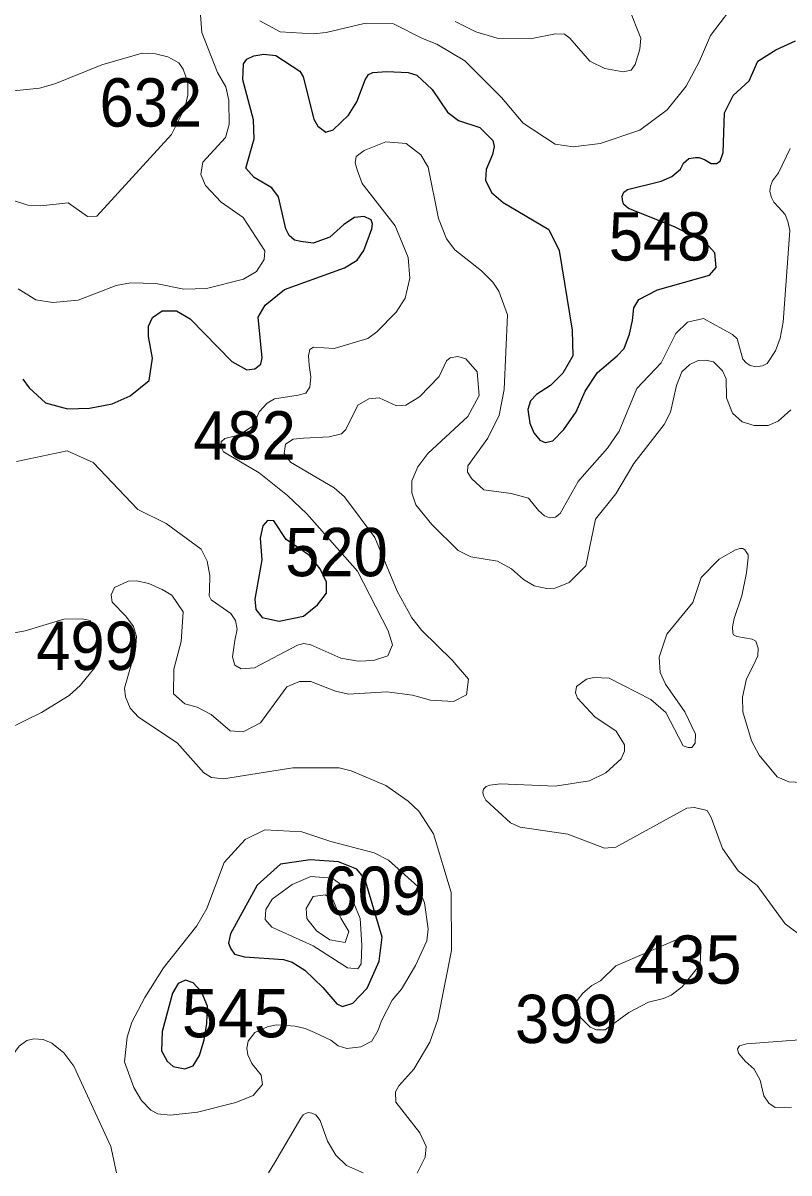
# Model space of a CAD drawing. Extents: x 499.9 to 555.3, y 9281.5 to 9336.8.
# Drawn here: x 550.218 to 552.753, y 9281.492 to 9285.3 of the extents above; entities that cross this region are included whole.
import ezdxf

# ---------------------------------------------------------------- set-up
doc = ezdxf.new("R2010")
doc.units = 0
doc.header["$LTSCALE"] = 0.064
doc.layers.add('1', color=7, linetype='Continuous', lineweight=25)
doc.layers.add('2', color=7, linetype='Continuous', lineweight=13)
doc.layers.add('21', color=7, linetype='Continuous')

msp = doc.modelspace()

# ---------------------------------------------------------------- linework, layer by layer
at = {"layer": '1'}
for points in [[(552.0053, 9284.1406), (551.9644, 9284.0996), (551.9181, 9284.0702), (551.8978, 9284.0486), (551.8892, 9284.0202), (551.8956, 9283.975), (551.909, 9283.9432), (551.9284, 9283.9186), (551.946, 9283.9113), (551.9722, 9283.9168), (552.0083, 9283.9543), (552.0485, 9284.0129), (552.0785, 9284.0815), (552.1193, 9284.1429), (552.1849, 9284.1978), (552.2076, 9284.2224), (552.226, 9284.2696), (552.2357, 9284.3156), (552.24, 9284.357), (552.256, 9284.3848), (552.3184, 9284.4168), (552.49, 9284.4652), (552.5125, 9284.4912), (552.5075, 9284.5393), (552.4772, 9284.5736), (552.3744, 9284.6258), (552.2226, 9284.6861), (552.2059, 9284.7006), (552.2018, 9284.7143), (552.2015, 9284.727), (552.2071, 9284.7397), (552.219, 9284.7488), (552.3297, 9284.7769), (552.3658, 9284.7924), (552.3941, 9284.8165), (552.404, 9284.8361), (552.4221, 9284.8517), (552.4437, 9284.8545), (552.4553, 9284.8552), (552.474, 9284.8488), (552.4955, 9284.8348), (552.5139, 9284.8351), (552.5253, 9284.8427), (552.5351, 9284.8718), (552.5402, 9285.003), (552.5688, 9285.0602), (552.622, 9285.1092), (552.6506, 9285.1737), (552.7095, 9285.2118), (552.7748, 9285.2413)], [(550.2181, 9284.1214), (550.2383, 9284.0921), (550.2929, 9284.042), (550.3651, 9284.0229), (550.4383, 9284.0243), (550.5131, 9284.0389), (550.5734, 9284.0662), (550.6356, 9284.1162), (550.6474, 9284.1907), (550.6335, 9284.2622), (550.6335, 9284.2964), (550.6467, 9284.3253), (550.6787, 9284.3472), (550.7263, 9284.3468), (550.771, 9284.3206), (550.9097, 9284.1794), (550.9587, 9284.1516), (550.9858, 9284.1546), (551.0059, 9284.1707), (551.0103, 9284.1914), (550.9964, 9284.3259), (551.0197, 9284.3657), (551.0842, 9284.4181), (551.2824, 9284.4899), (551.3239, 9284.5151), (551.3466, 9284.5467), (551.3724, 9284.6192), (551.3749, 9284.6357), (551.3707, 9284.6488), (551.3479, 9284.6597), (551.3159, 9284.6563), (551.2805, 9284.6332), (551.234, 9284.5907), (551.1783, 9284.5715), (551.1373, 9284.5767), (551.1167, 9284.5809), (551.0996, 9284.5968), (551.0884, 9284.6187), (551.0642, 9284.7243), (551.0421, 9284.7546), (550.9835, 9284.7882), (550.9555, 9284.8195), (550.9833, 9284.9166), (550.9816, 9284.98), (550.9456, 9285.1121), (550.9484, 9285.1649), (550.9596, 9285.1809), (550.982, 9285.1921), (551.0152, 9285.1971), (551.055, 9285.1931), (551.1349, 9285.1409), (551.1459, 9285.1216), (551.1811, 9284.9819), (551.1937, 9284.9587), (551.22, 9284.9386), (551.245, 9284.9466), (551.2952, 9284.9952), (551.3235, 9285.039), (551.3504, 9285.1124), (551.362, 9285.1298), (551.3765, 9285.1366), (551.4224, 9285.14), (551.4935, 9285.1361), (551.5218, 9285.1281), (551.5727, 9285.0803), (551.6231, 9285.0051), (551.6599, 9284.9779), (551.7307, 9284.9539), (551.7729, 9284.9107), (551.7773, 9284.8915), (551.7717, 9284.8653), (551.7511, 9284.8148), (551.7494, 9284.7794), (551.7688, 9284.7389), (551.8079, 9284.7055)], [(551.8079, 9284.7055), (551.9582, 9284.6167), (551.9928, 9284.5474), (552.0353, 9284.2829), (552.0383, 9284.1978), (552.0053, 9284.1406)]]:
    msp.add_lwpolyline(points, dxfattribs=at)
for points in [[(551.0089, 9283.5222), (550.9852, 9283.3927), (550.9894, 9283.3576), (551.0098, 9283.3312), (551.0665, 9283.32), (551.1471, 9283.336), (551.1931, 9283.3732), (551.2224, 9283.4127), (551.2222, 9283.4484), (551.2021, 9283.4933), (551.1667, 9283.5368), (551.0887, 9283.5899), (551.0483, 9283.6516), (551.0271, 9283.6525), (551.0118, 9283.6355), (551.003, 9283.5942)], [(551.3228, 9282.4982), (551.2625, 9282.522), (551.1682, 9282.5293), (551.0704, 9282.5153), (550.9929, 9282.4453), (550.9048, 9282.2846), (550.8989, 9282.2534), (550.9056, 9282.2339), (550.9182, 9282.2173), (550.9517, 9282.2084), (551.08, 9282.199), (551.1091, 9282.1906), (551.1506, 9282.1637), (551.2106, 9282.1067), (551.2564, 9282.0524), (551.2753, 9282.044), (551.3097, 9282.0544), (551.3574, 9282.1045), (551.3969, 9282.194), (551.4073, 9282.2728), (551.3501, 9282.4661)], [(550.695, 9281.8625), (550.7155, 9281.8443), (550.7542, 9281.8374), (550.7816, 9281.8466), (550.8021, 9281.8807), (550.818, 9281.9331), (550.8271, 9281.9877), (550.8294, 9282.0447), (550.8089, 9282.0925), (550.7816, 9282.1221), (550.7565, 9282.1312), (550.7315, 9282.1198), (550.7133, 9282.0879), (550.6791, 9281.9604), (550.6772, 9281.8966)]]:
    msp.add_lwpolyline(points, close=True, dxfattribs=at)
at = {"layer": '2'}
for points in [[(552.558, 9285.3426), (552.4939, 9285.2593), (552.4575, 9285.1742), (552.4126, 9285.0907), (552.3504, 9285.0127), (552.2598, 9284.9459), (552.1285, 9284.9011), (552.0395, 9284.8902), (551.9795, 9284.8994), (551.8731, 9284.9681), (551.8014, 9285.0539), (551.6805, 9285.1748), (551.5881, 9285.2306), (551.5399, 9285.2486), (551.4449, 9285.2973), (551.3471, 9285.2991), (551.2221, 9285.2689), (551.1784, 9285.2642), (551.0695, 9285.2712), (551.0026, 9285.3071)], [(551.648, 9285.3057), (551.7172, 9285.2711), (551.788, 9285.25), (551.902, 9285.2488), (551.9811, 9285.2646), (552.0103, 9285.2638), (552.0281, 9285.2501), (552.0944, 9285.1735), (552.1438, 9285.1492), (552.2041, 9285.139), (552.2315, 9285.1437), (552.2442, 9285.1631), (552.2597, 9285.2142), (552.263, 9285.2501), (552.2247, 9285.3468)], [(550.8054, 9285.3277), (550.81, 9285.2689), (550.8617, 9285.1369), (550.8899, 9285.0888), (550.8991, 9285.0442), (550.9006, 9284.9641), (550.8888, 9284.9214), (550.813, 9284.8392), (550.8072, 9284.7981), (550.822, 9284.7627), (550.8741, 9284.7075), (550.9464, 9284.6558), (551.0183, 9284.5463), (551.0163, 9284.517), (550.9907, 9284.4775), (550.9484, 9284.4525), (550.826, 9284.4208), (550.7502, 9284.4189), (550.658, 9284.438), (550.5736, 9284.4396), (550.5265, 9284.4311), (550.4009, 9284.3825), (550.3174, 9284.3746), (550.2609, 9284.3841), (550.2026, 9284.4201)], [(550.7486, 9285.1476), (550.7343, 9285.1689), (550.6978, 9285.1879), (550.6563, 9285.1986), (550.6129, 9285.2003), (550.4788, 9285.1617)], [(550.4788, 9285.1617), (550.3235, 9285.0987), (550.2729, 9285.0841), (550.0685, 9285.0636)], [(550.1837, 9284.7138), (550.234, 9284.6974), (550.2776, 9284.6945), (550.3683, 9284.7052), (550.4313, 9284.6597), (550.4632, 9284.6601), (550.7101, 9284.9308), (550.7538, 9285.0198), (550.7635, 9285.0612), (550.7636, 9285.1033), (550.7486, 9285.1476)], [(551.3892, 9284.2774), (551.4529, 9284.3422), (551.4832, 9284.3896), (551.499, 9284.4548), (551.4928, 9284.5233), (551.4496, 9284.629), (551.3408, 9284.769), (551.324, 9284.8145), (551.3174, 9284.8371), (551.3209, 9284.8582), (551.3472, 9284.8785), (551.4189, 9284.9073), (551.4868, 9284.9015), (551.535, 9284.8635), (551.5594, 9284.8231), (551.5933, 9284.6528), (551.6197, 9284.5852), (551.6477, 9284.5491), (551.7362, 9284.4794), (551.7732, 9284.4423), (551.7925, 9284.4127), (551.8221, 9284.3344), (551.8108, 9284.0872), (551.7937, 9284.002), (551.7569, 9283.9257), (551.6907, 9283.8336), (551.6888, 9283.8127), (551.7034, 9283.7911), (551.7437, 9283.7542), (551.8341, 9283.7423), (551.8907, 9283.7269), (551.9246, 9283.6864), (551.9439, 9283.6686), (551.9608, 9283.6619), (551.9805, 9283.6635), (551.9964, 9283.6765), (552.0559, 9283.7815), (552.0765, 9283.806), (552.1526, 9283.8926), (552.1917, 9283.9487), (552.25, 9284.0903), (552.3297, 9284.1755), (552.379, 9284.2718), (552.4169, 9284.31), (552.4706, 9284.3213), (552.5668, 9284.2686), (552.5818, 9284.2548), (552.6008, 9284.1869), (552.6118, 9284.1752), (552.6253, 9284.1663), (552.6434, 9284.1613), (552.6654, 9284.165), (552.6815, 9284.1725), (552.709, 9284.2143), (552.7244, 9284.2567), (552.7338, 9284.3098), (552.7565, 9284.6132), (552.7496, 9284.6425), (552.7408, 9284.666), (552.7188, 9284.6901), (552.7028, 9284.7072), (552.6952, 9284.7221), (552.6894, 9284.742), (552.6921, 9284.7598), (552.6988, 9284.7777), (552.7181, 9284.8043), (552.7569, 9284.8844)], [(551.1632, 9284.1985), (551.168, 9284.2188), (551.1796, 9284.2273), (551.2486, 9284.2224), (551.3596, 9284.2556), (551.3892, 9284.2774)], [(550.1972, 9283.8477), (550.364, 9283.8839), (550.451, 9283.8447), (550.5979, 9283.6897), (550.6917, 9283.6424), (550.8082, 9283.5577), (550.8273, 9283.5181), (550.8367, 9283.4712), (550.835, 9283.4222), (550.8343, 9283.4037), (550.8415, 9283.3905), (550.906, 9283.3452), (550.9219, 9283.3214), (550.9276, 9283.2931), (550.9191, 9283.255), (550.9119, 9283.2017), (550.9195, 9283.1741), (550.9404, 9283.1612), (550.9845, 9283.1653), (551.1262, 9283.2398), (551.1473, 9283.2455), (551.1707, 9283.2412), (551.27, 9283.1975), (551.3274, 9283.1875), (551.3778, 9283.189), (551.4256, 9283.2042), (551.4406, 9283.2407), (551.4269, 9283.2875), (551.3251, 9283.4848), (551.1575, 9283.6749), (551.0938, 9283.7356), (550.9999, 9283.8105), (550.8815, 9283.8802), (550.8732, 9283.8978), (550.8739, 9283.9133), (550.8864, 9283.9239), (550.935, 9283.9366), (550.9803, 9283.966), (550.9994, 9284.013), (551.0265, 9284.0413), (551.0507, 9284.0559), (551.1288, 9284.0675), (551.1544, 9284.0743), (551.1674, 9284.0939), (551.1712, 9284.1286), (551.165, 9284.1675), (551.1632, 9284.1985)], [(552.7595, 9284.0195), (552.7172, 9283.9818), (552.6839, 9283.9674), (552.6379, 9283.9672), (552.598, 9283.9796), (552.5661, 9284.0079), (552.5467, 9284.0586), (552.5459, 9284.1219), (552.533, 9284.149), (552.5038, 9284.1779), (552.4778, 9284.1834), (552.4525, 9284.1832), (552.4249, 9284.1699), (552.3991, 9284.145), (552.3807, 9284.0999), (552.3616, 9284.0116), (552.3398, 9283.9708), (552.2396, 9283.8419), (552.1802, 9283.741), (552.1133, 9283.6573), (552.0814, 9283.5023), (552.0257, 9283.4477), (551.9795, 9283.4283), (551.9518, 9283.4275), (551.9105, 9283.4369), (551.8747, 9283.4577), (551.8349, 9283.4925), (551.7888, 9283.518), (551.7004, 9283.5324), (551.6586, 9283.5539), (551.5713, 9283.6401), (551.5179, 9283.7052), (551.5056, 9283.7442), (551.5055, 9283.7837), (551.5247, 9283.8301), (551.5578, 9283.8744), (551.69, 9283.9972), (551.7275, 9284.0672), (551.7218, 9284.1451), (551.6836, 9284.1879), (551.6575, 9284.196), (551.6319, 9284.1914), (551.6197, 9284.1811), (551.5959, 9284.1294), (551.5309, 9284.0625), (551.4854, 9284.0344), (551.4546, 9284.0325), (551.3972, 9284.0591), (551.3623, 9284.056), (551.3268, 9284.0347), (551.2863, 9283.9541), (551.2724, 9283.9401), (551.2316, 9283.9299), (551.1471, 9283.9252), (551.1127, 9283.9221), (551.0867, 9283.9055), (551.0825, 9283.8747), (551.1034, 9283.8458), (551.2482, 9283.7611), (551.2826, 9283.7314), (551.3822, 9283.596), (551.4565, 9283.4188), (551.505, 9283.331), (551.5379, 9283.2883), (551.6391, 9283.1902), (551.6922, 9283.1279), (551.6865, 9283.076), (551.643, 9283.0539), (551.5671, 9283.0577), (551.5068, 9283.0744), (551.4229, 9283.085), (551.2954, 9283.0773), (551.2523, 9283.0875), (551.1712, 9283.12)], [(552.8053, 9282.2681), (552.7401, 9282.3171), (552.6478, 9282.4437), (552.5846, 9282.4932), (552.5337, 9282.5665), (552.496, 9282.6698), (552.482, 9282.6923), (552.441, 9282.7028), (552.4153, 9282.6998), (552.1803, 9282.5713), (552.1422, 9282.568), (552.0209, 9282.6145), (551.8635, 9282.6371), (551.8312, 9282.6513), (551.75, 9282.7271), (551.7418, 9282.7421), (551.7402, 9282.7526), (551.7428, 9282.7634), (551.7507, 9282.7719), (551.7633, 9282.7763), (551.7983, 9282.7811), (551.9797, 9282.7734), (552.0936, 9282.7908), (552.1472, 9282.817), (552.198, 9282.8641), (552.2087, 9282.8889), (552.2087, 9282.9101), (552.181, 9282.955), (552.111, 9283.003), (552.0538, 9283.065), (552.0468, 9283.0821), (552.0498, 9283.1036), (552.0826, 9283.1276), (552.1071, 9283.1329), (552.1586, 9283.1311), (552.2957, 9283.0602), (552.3456, 9283.0166), (552.4031, 9282.9062), (552.4191, 9282.9009), (552.4319, 9282.9011), (552.4428, 9282.9158), (552.4438, 9282.9448), (552.409, 9283.0191), (552.3444, 9283.1107), (552.3269, 9283.149), (552.3236, 9283.2008), (552.3492, 9283.276), (552.4346, 9283.3809), (552.4622, 9283.4639), (552.5225, 9283.5245), (552.5767, 9283.5556), (552.5902, 9283.5606), (552.6006, 9283.5604), (552.6075, 9283.5554), (552.6177, 9283.5388), (552.6182, 9283.5293), (552.6131, 9283.4799), (552.5971, 9283.4035), (552.5721, 9283.3279), (552.5665, 9283.301), (552.5673, 9283.2801), (552.5694, 9283.2742)], [(550.9036, 9282.9561), (550.841, 9283.0107), (550.7949, 9283.0345), (550.7537, 9283.046), (550.7165, 9283.0785), (550.7176, 9283.1609), (550.7418, 9283.2525), (550.7479, 9283.3503), (550.7108, 9283.4053), (550.6787, 9283.4245), (550.6352, 9283.4442), (550.5944, 9283.4529), (550.5667, 9283.4523), (550.5208, 9283.4315), (550.5096, 9283.4068), (550.5139, 9283.3823), (550.5588, 9283.3363), (550.5845, 9283.302), (550.594, 9283.2683), (550.5901, 9283.2246), (550.5539, 9283.0975), (550.5572, 9283.0686), (550.5726, 9283.0319), (550.6005, 9283.0021), (550.7281, 9282.917), (550.8173, 9282.8168), (550.8426, 9282.8019), (550.8823, 9282.7973), (551.1108, 9282.8337), (551.265, 9282.8338), (551.3042, 9282.8244), (551.4195, 9282.7749), (551.4928, 9282.7235), (551.5281, 9282.6898), (551.5766, 9282.6148), (551.6357, 9282.4208), (551.6359, 9282.229), (551.5914, 9282.0006), (551.5649, 9281.9251), (551.5121, 9281.8363), (551.4624, 9281.7803), (551.451, 9281.7612), (551.4527, 9281.727), (551.532, 9281.6249), (551.5529, 9281.5796), (551.5497, 9281.5442), (551.5223, 9281.4921)], [(550.1072, 9282.9327), (550.2792, 9283.0165), (550.3706, 9283.0738), (550.4088, 9283.1076), (550.4562, 9283.166), (550.4754, 9283.226), (550.4674, 9283.2352), (550.4585, 9283.2888), (550.4407, 9283.3219), (550.4142, 9283.3277), (550.3539, 9283.326), (550.2255, 9283.2874), (549.9681, 9283.2396)], [(552.5694, 9283.2742), (552.5805, 9283.2682), (552.6317, 9283.2603), (552.6437, 9283.2538), (552.6517, 9283.2306), (552.65, 9283.2043)], [(552.65, 9283.2043), (552.6354, 9283.1737), (552.613, 9283.129), (552.5993, 9283.0681), (552.6005, 9283.0192), (552.6291, 9282.923), (552.6542, 9282.8758), (552.7145, 9282.8041), (552.7531, 9282.787), (552.7972, 9282.7849)], [(551.1712, 9283.12), (551.1338, 9283.1201), (551.0918, 9283.1025), (551.0041, 9282.9824), (550.9468, 9282.9533), (550.9036, 9282.9561)], [(549.9195, 9281.4936), (549.9198, 9281.494), (549.9485, 9281.5354), (549.9922, 9281.6663), (550.0126, 9281.7069), (550.0401, 9281.7436), (550.1283, 9281.8022), (550.1624, 9281.8368), (550.1814, 9281.8788), (550.2052, 9281.9123), (550.2315, 9281.9313), (550.2542, 9281.9365), (550.2852, 9281.9346), (550.3143, 9281.9221), (550.3531, 9281.89), (550.3869, 9281.8463), (550.5088, 9281.5803), (550.5281, 9281.493)], [(552.7611, 9281.7101), (552.7072, 9281.7088), (552.6865, 9281.723), (552.6703, 9281.7473), (552.6576, 9281.7992), (552.6379, 9281.8358), (552.6081, 9281.862), (552.5858, 9281.8885), (552.5825, 9281.9037), (552.5899, 9281.913), (552.6123, 9281.9203), (552.8321, 9281.936)], [(551.3442, 9281.4923), (551.3358, 9281.4961), (551.2892, 9281.5172), (551.2537, 9281.5512), (551.2262, 9281.5972), (551.2013, 9281.6663), (551.1876, 9281.6849), (551.1737, 9281.6902), (551.1632, 9281.692), (551.1531, 9281.6893), (551.1459, 9281.6844), (551.1375, 9281.6735), (551.0519, 9281.5272), (551.0312, 9281.4926)]]:
    msp.add_lwpolyline(points, dxfattribs=at)
for points in [[(550.9758, 9281.8549), (550.9627, 9281.8834), (550.9586, 9281.9053), (550.9634, 9281.9292), (550.9856, 9281.9572), (551.0277, 9281.9763), (551.0563, 9281.983), (551.1193, 9281.978), (551.1523, 9281.9703), (551.183, 9281.9575), (551.2368, 9281.9323), (551.2611, 9281.9131), (551.2905, 9281.9042), (551.3366, 9281.9094), (551.3726, 9281.9282), (551.3938, 9281.9651), (551.4052, 9281.9959), (551.4395, 9282.0648), (551.4708, 9282.1009), (551.517, 9282.1787), (551.5547, 9282.2609), (551.5593, 9282.3004), (551.5469, 9282.3873), (551.5255, 9282.4404), (551.4274, 9282.5281), (551.3804, 9282.5522), (551.2376, 9282.5898), (551.1415, 9282.6222), (551.0183, 9282.6284), (550.9536, 9282.5963), (550.8837, 9282.5203), (550.8271, 9282.3678), (550.7932, 9282.3101), (550.6831, 9282.1716), (550.621, 9282.0737), (550.5784, 9281.9919), (550.5626, 9281.9423), (550.5538, 9281.8605), (550.5848, 9281.7757), (550.61, 9281.7319), (550.6419, 9281.7002), (550.6643, 9281.6876), (550.7058, 9281.6831), (550.7958, 9281.6934), (550.9229, 9281.7261), (550.9796, 9281.7482), (551.0114, 9281.785), (551.0069, 9281.8159)], [(551.1791, 9282.2447), (551.0414, 9282.306), (551.0198, 9282.332), (551.0214, 9282.3648), (551.0429, 9282.3984), (551.1092, 9282.447), (551.1709, 9282.4744), (551.242, 9282.4683), (551.2781, 9282.4414), (551.3128, 9282.3859), (551.3338, 9282.3348), (551.3399, 9282.2479), (551.3371, 9282.1846), (551.3262, 9282.1681), (551.2922, 9282.171)], [(551.285, 9282.2551), (551.2961, 9282.292), (551.2703, 9282.3362), (551.2555, 9282.3676), (551.2445, 9282.3952), (551.2187, 9282.4137), (551.1781, 9282.4081), (551.1559, 9282.3676), (551.1578, 9282.3344), (551.1891, 9282.2938), (551.2334, 9282.2643)], [(552.4596, 9282.1829), (552.461, 9282.2323), (552.4387, 9282.2601), (552.4183, 9282.2675), (552.3859, 9282.2669), (552.1801, 9282.1782), (552.1299, 9282.1286), (552.1008, 9282.1125), (552.0706, 9282.0872), (552.0522, 9282.063), (552.0472, 9282.0436), (552.0643, 9282.0063), (552.0954, 9281.975), (552.116, 9281.9667), (552.1451, 9281.9666), (552.2236, 9282.0231), (552.2886, 9282.0583), (552.3377, 9282.07), (552.3633, 9282.0813), (552.4002, 9282.1083)]]:
    msp.add_lwpolyline(points, close=True, dxfattribs=at)

# ---------------------------------------------------------------- texts
at = {"layer": '21', "width": 0.95}
for s, p in [('632', (550.4717, 9284.9572)), ('548', (552.157, 9284.5137)), ('482', (550.7821, 9283.8548)), ('520', (551.0862, 9283.4683)), ('499', (550.2626, 9283.1579)), ('609', (551.213, 9282.3469)), ('399', (551.8465, 9281.9224))]:
    msp.add_text(s, height=0.16, dxfattribs=at).set_placement(p)
at = {"layer": '21'}
for s, p in [('435', (552.2394, 9282.1188)), ('545', (550.7441, 9281.9414))]:
    msp.add_text(s, height=0.16, dxfattribs=at).set_placement(p)

doc.saveas('drawing.dxf')
